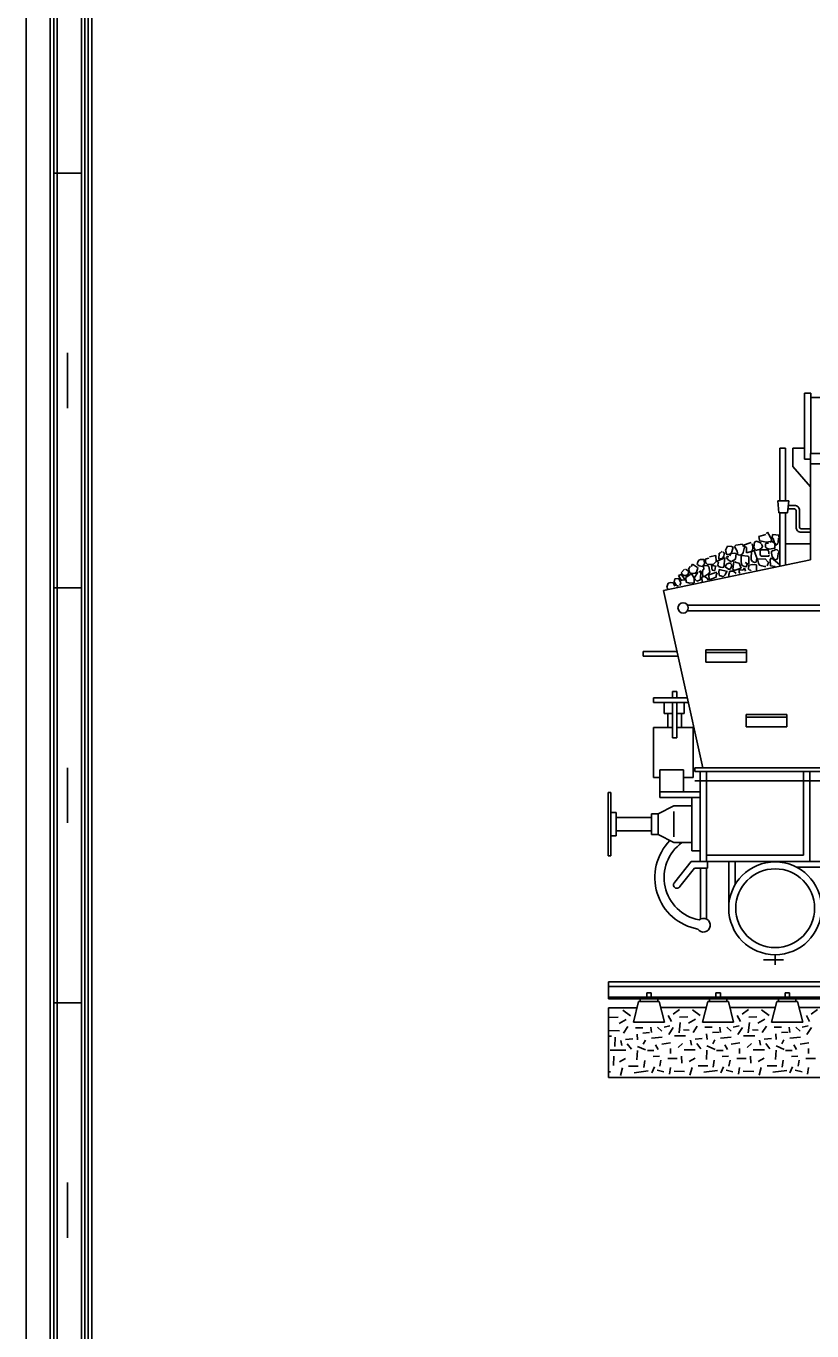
# Model space of a CAD drawing. Extents: x 2 to 10148, y 0 to 380.
# Drawn here: x 1.5 to 58.4, y 191.3 to 285.6 of the extents above; entities that cross this region are included whole.
import ezdxf

# ---------------------------------------------------------------- set-up
doc = ezdxf.new("R2010")
doc.units = 0
doc.layers.add('57', color=7, linetype='Continuous')
doc.layers.add('RAM', color=7, linetype='Continuous')

msp = doc.modelspace()

# ---------------------------------------------------------------- linework, layer by layer
for p, q in [((57.823, 254.322), (57.823, 259.098)), ((57.823, 259.098), (58.272, 259.098)), ((58.272, 259.098), (58.272, 254.724)), ((58.272, 258.766), (58.996, 258.766)), ((56.052, 255.111), (56.456, 255.111)), ((56.052, 251.305), (56.052, 255.111)), ((56.456, 255.111), (56.456, 251.305)), ((56.971, 253.779), (56.971, 255.111)), ((56.971, 255.111), (57.823, 255.111)), ((58.267, 254.322), (57.823, 254.322)), ((58.267, 247.031), (58.267, 254.721)), ((58.267, 254.721), (83.252, 254.721)), ((62.426, 253.98), (58.267, 253.98)), ((58.267, 252.311), (56.971, 253.779)), ((55.9, 251.305), (56.691, 251.305)), ((55.966, 250.421), (55.9, 251.305)), ((56.691, 251.305), (56.592, 250.421)), ((56.592, 250.421), (55.966, 250.421)), ((56.052, 246.572), (56.052, 250.421)), ((56.456, 250.421), (56.456, 246.705)), ((56.639, 250.971), (57.094, 250.971)), ((56.639, 250.716), (57.094, 250.716)), ((57.21, 250.601), (57.21, 249.397)), ((57.465, 250.601), (57.465, 249.397)), ((57.58, 249.281), (58.267, 249.281)), ((53.978, 248.274), (53.331, 248.058)), ((54.089, 247.977), (54.044, 248.193)), ((54.2, 248.304), (54.155, 247.947)), ((54.356, 248.384), (54.2, 248.304)), ((54.603, 248.274), (54.356, 248.384)), ((55.023, 248.872), (54.533, 248.711)), ((54.533, 248.711), (54.558, 248.465)), ((54.558, 248.465), (54.603, 248.41)), ((54.603, 248.41), (54.826, 248.354)), ((54.715, 248.219), (54.603, 248.274)), ((54.826, 248.354), (55.048, 248.304)), ((55.069, 248.249), (55.003, 248.193)), ((55.003, 248.193), (55.003, 247.947)), ((55.159, 249.038), (55.048, 248.927)), ((55.048, 248.304), (55.382, 248.354)), ((55.225, 248.249), (55.069, 248.249)), ((55.472, 248.49), (55.159, 249.038)), ((55.382, 248.329), (55.336, 248.274)), ((55.382, 248.354), (55.472, 248.49)), ((55.472, 248.354), (55.382, 248.329)), ((55.538, 248.872), (55.472, 248.626)), ((55.472, 248.626), (55.559, 248.576)), ((55.695, 248.249), (55.472, 248.354)), ((55.962, 248.817), (55.538, 248.872)), ((55.559, 248.576), (55.715, 248.058)), ((55.67, 247.867), (55.695, 248.249)), ((55.76, 248.083), (55.892, 248.219)), ((55.892, 248.219), (55.917, 248.304)), ((55.917, 248.304), (55.937, 248.601)), ((55.983, 248.545), (55.962, 248.817)), ((57.58, 249.026), (58.267, 249.026)), ((51.417, 247.349), (50.948, 247.243)), ((51.437, 246.916), (51.417, 247.349)), ((51.66, 247.515), (51.639, 247.077)), ((51.75, 247.54), (51.66, 247.515)), ((51.862, 247.65), (51.75, 247.54)), ((52.039, 247.515), (51.907, 247.595)), ((51.907, 247.158), (51.993, 247.324)), ((51.993, 247.324), (52.039, 247.515)), ((52.261, 248.028), (52.109, 247.731)), ((52.109, 247.731), (52.174, 247.459)), ((52.174, 247.459), (52.24, 247.404)), ((52.22, 247.268), (52.174, 247.213)), ((52.351, 247.243), (52.22, 247.268)), ((52.24, 247.404), (52.487, 247.459)), ((52.553, 248.002), (52.261, 248.028)), ((52.487, 247.485), (52.417, 247.324)), ((52.487, 247.459), (52.574, 247.62)), ((52.776, 247.515), (52.487, 247.485)), ((52.664, 247.947), (52.553, 248.002)), ((52.574, 247.62), (52.664, 247.947)), ((52.866, 248.083), (52.751, 248.002)), ((52.751, 248.002), (52.953, 247.65)), ((52.887, 247.485), (52.776, 247.515)), ((52.841, 247.077), (52.887, 247.485)), ((53.331, 248.163), (52.866, 248.083)), ((52.953, 247.65), (52.998, 247.404)), ((52.998, 247.404), (53.109, 247.379)), ((53.109, 247.379), (53.241, 247.404)), ((53.241, 247.404), (53.356, 247.485)), ((53.241, 247.324), (53.265, 247.349)), ((53.241, 246.886), (53.241, 247.324)), ((53.265, 247.349), (53.735, 247.294)), ((53.508, 248.028), (53.331, 248.113)), ((53.331, 248.058), (53.62, 247.922)), ((53.356, 247.485), (53.397, 247.565)), ((53.397, 247.565), (53.488, 247.947)), ((53.488, 247.947), (53.508, 248.028)), ((53.62, 247.922), (53.62, 247.54)), ((53.62, 247.54), (54.068, 247.65)), ((53.735, 247.294), (53.801, 247.243)), ((53.801, 247.243), (53.801, 246.751)), ((53.957, 247.133), (53.998, 247.676)), ((53.998, 247.676), (54.114, 247.676)), ((54.068, 247.65), (54.089, 247.977)), ((54.114, 247.676), (54.179, 247.676)), ((54.155, 247.947), (54.179, 247.867)), ((54.179, 247.867), (54.291, 247.701)), ((54.179, 247.676), (54.402, 247.102)), ((54.291, 247.701), (54.447, 247.756)), ((54.447, 247.756), (54.558, 247.786)), ((54.558, 247.786), (54.715, 247.867)), ((54.624, 247.701), (54.715, 247.756)), ((54.624, 247.404), (54.624, 247.701)), ((54.69, 247.294), (54.624, 247.404)), ((54.801, 247.294), (54.69, 247.294)), ((54.781, 248.028), (54.715, 248.163)), ((54.715, 247.867), (54.781, 248.002)), ((54.715, 247.756), (55.18, 247.756)), ((54.781, 248.002), (54.781, 248.028)), ((55.27, 247.294), (54.801, 247.294)), ((55.003, 247.947), (55.114, 247.842)), ((55.114, 247.842), (55.27, 247.811)), ((55.18, 247.756), (55.246, 247.62)), ((55.246, 247.62), (55.246, 247.485)), ((55.246, 247.485), (55.246, 247.459)), ((55.246, 247.404), (55.27, 247.324)), ((55.27, 247.811), (55.67, 247.867)), ((55.493, 247.676), (55.427, 247.62)), ((55.427, 247.62), (55.447, 247.515)), ((55.447, 247.515), (55.493, 247.268)), ((55.604, 247.701), (55.493, 247.676)), ((55.493, 247.268), (55.67, 246.997)), ((55.76, 247.786), (55.604, 247.701)), ((55.715, 248.058), (55.76, 248.083)), ((55.851, 247.756), (55.76, 247.786)), ((56.003, 247.62), (55.851, 247.756)), ((55.872, 247.102), (55.917, 247.485)), ((55.917, 247.485), (55.983, 247.595)), ((56.456, 248.178), (58.267, 248.178)), ((47.627, 244.825), (58.267, 247.031)), ((49.144, 246.368), (48.897, 246.097)), ((49.432, 246.208), (49.21, 246.368)), ((49.544, 246.559), (49.432, 246.368)), ((49.432, 246.368), (49.523, 246.072)), ((49.725, 246.725), (49.634, 246.559)), ((50.079, 246.479), (49.725, 246.725)), ((50.013, 246.152), (50.104, 246.424)), ((50.145, 246.942), (50.058, 246.751)), ((50.058, 246.751), (50.079, 246.695)), ((50.079, 246.695), (50.215, 246.59)), ((50.104, 246.424), (50.079, 246.479)), ((50.215, 247.022), (50.145, 246.942)), ((50.215, 246.59), (50.458, 246.559)), ((50.301, 247.052), (50.235, 247.022)), ((50.548, 247.052), (50.301, 247.052)), ((50.458, 246.559), (50.593, 246.751)), ((50.503, 246.368), (50.458, 246.152)), ((50.816, 246.615), (50.523, 246.59)), ((50.523, 246.59), (50.548, 246.343)), ((50.593, 246.806), (50.548, 247.052)), ((50.593, 246.751), (50.593, 246.806)), ((50.902, 247.158), (50.635, 247.077)), ((50.635, 247.077), (50.68, 246.806)), ((50.68, 246.806), (50.791, 246.725)), ((50.791, 246.725), (51.215, 246.695)), ((50.902, 246.559), (50.816, 246.615)), ((50.972, 246.152), (50.902, 246.559)), ((51.462, 246.559), (51.104, 246.64)), ((51.104, 246.64), (51.149, 246.288)), ((51.215, 246.695), (51.437, 246.916)), ((51.351, 246.263), (51.392, 246.559)), ((52.063, 247.188), (51.503, 246.942)), ((51.503, 246.942), (51.549, 246.861)), ((51.594, 246.861), (51.549, 246.67)), ((51.549, 246.67), (51.594, 246.559)), ((51.594, 246.559), (51.75, 246.504)), ((51.639, 247.077), (51.907, 247.158)), ((51.66, 246.343), (51.639, 246.127)), ((52.261, 246.177), (51.66, 246.343)), ((51.75, 246.504), (51.862, 246.479)), ((51.862, 246.479), (51.993, 246.504)), ((51.993, 246.504), (52.063, 247.188)), ((52.174, 246.725), (52.084, 246.534)), ((52.084, 246.534), (52.331, 246.368)), ((52.174, 247.213), (52.286, 247.052)), ((52.351, 246.781), (52.174, 246.725)), ((52.286, 247.052), (52.397, 246.967)), ((52.331, 246.368), (52.442, 246.368)), ((52.528, 246.781), (52.351, 246.781)), ((52.397, 246.967), (52.553, 246.916)), ((52.442, 246.368), (52.528, 246.479)), ((52.574, 246.59), (52.528, 246.725)), ((52.528, 246.479), (52.574, 246.59)), ((52.553, 246.916), (52.841, 247.077)), ((52.71, 246.916), (52.64, 246.343)), ((52.64, 246.343), (52.73, 246.288)), ((52.887, 246.831), (52.776, 246.886)), ((52.821, 246.288), (52.953, 246.343)), ((52.977, 246.806), (52.887, 246.831)), ((52.953, 246.343), (53.241, 246.424)), ((53.088, 246.781), (52.977, 246.806)), ((53.241, 246.424), (53.088, 246.781)), ((53.356, 246.288), (53.088, 246.318)), ((53.088, 246.318), (53.088, 246.263)), ((53.286, 246.64), (53.241, 246.886)), ((53.397, 246.59), (53.286, 246.64)), ((53.488, 246.424), (53.356, 246.288)), ((53.442, 246.559), (53.397, 246.59)), ((53.665, 246.559), (53.442, 246.559)), ((53.554, 246.208), (53.488, 246.424)), ((53.755, 246.725), (53.533, 246.831)), ((53.665, 246.695), (53.665, 246.559)), ((53.801, 246.751), (53.755, 246.725)), ((53.801, 246.64), (53.776, 246.368)), ((53.776, 246.368), (53.821, 246.318)), ((54.068, 246.695), (53.801, 246.64)), ((53.821, 246.318), (53.912, 246.288)), ((53.978, 247.022), (53.957, 247.133)), ((54.068, 246.916), (53.978, 247.022)), ((54.155, 246.861), (54.068, 246.916)), ((54.356, 246.67), (54.068, 246.695)), ((54.2, 246.831), (54.155, 246.861)), ((54.336, 246.861), (54.2, 246.831)), ((54.377, 247.133), (54.336, 246.861)), ((54.356, 246.288), (54.356, 246.67)), ((54.402, 247.102), (54.402, 247.102)), ((54.982, 247.102), (54.422, 247.077)), ((54.422, 247.077), (54.488, 246.781)), ((54.488, 246.781), (54.558, 246.64)), ((54.558, 246.64), (54.735, 246.59)), ((54.735, 246.59), (54.937, 246.559)), ((54.937, 246.559), (55.023, 246.559)), ((55.205, 246.861), (54.982, 247.102)), ((55.135, 246.59), (55.246, 246.886)), ((55.447, 247.188), (55.336, 247.052)), ((55.336, 247.052), (55.361, 246.59)), ((55.361, 246.59), (55.695, 246.559)), ((56.028, 246.695), (55.447, 247.188)), ((55.67, 246.997), (55.872, 247.102)), ((48.164, 245.393), (47.963, 245.338)), ((48.321, 245.363), (48.164, 245.393)), ((48.453, 245.117), (48.321, 245.363)), ((48.387, 245.443), (48.453, 245.665)), ((48.564, 245.172), (48.387, 245.443)), ((48.453, 245.665), (48.741, 245.69)), ((48.7, 245.906), (48.922, 245.961)), ((48.897, 245.554), (48.7, 245.906)), ((48.741, 245.69), (48.877, 245.363)), ((48.877, 245.363), (48.811, 245.172)), ((48.877, 246.017), (49.19, 245.579)), ((48.897, 246.097), (49.099, 245.906)), ((48.988, 245.554), (48.897, 245.554)), ((49.19, 245.579), (48.988, 245.554)), ((49.099, 245.906), (49.235, 245.906)), ((49.235, 245.906), (49.412, 245.961)), ((49.544, 245.961), (49.235, 245.745)), ((49.235, 245.745), (49.255, 245.418)), ((49.255, 245.418), (49.498, 245.338)), ((49.412, 245.961), (49.432, 246.208)), ((49.498, 245.338), (49.836, 245.363)), ((49.523, 246.072), (49.634, 246.072)), ((49.679, 245.991), (49.568, 245.961)), ((49.634, 246.072), (49.766, 246.042)), ((49.856, 245.715), (49.679, 245.991)), ((49.766, 246.042), (49.922, 246.072)), ((50.104, 246.152), (49.836, 245.715)), ((49.836, 245.363), (49.856, 245.715)), ((49.836, 245.715), (50.034, 245.499)), ((49.922, 246.072), (50.013, 246.152)), ((50.034, 245.499), (50.301, 245.579)), ((50.326, 246.233), (50.19, 246.152)), ((50.301, 245.579), (50.326, 246.233)), ((50.392, 245.77), (50.593, 245.825)), ((50.412, 245.443), (50.392, 245.77)), ((50.458, 246.152), (50.482, 245.8)), ((50.482, 245.8), (50.614, 245.856)), ((50.593, 245.825), (50.791, 245.715)), ((50.614, 245.856), (50.77, 245.936)), ((50.77, 245.936), (50.882, 246.017)), ((50.791, 245.715), (50.861, 245.554)), ((50.882, 246.017), (50.972, 246.152)), ((51.483, 246.152), (50.902, 245.936)), ((50.902, 245.936), (50.927, 245.579)), ((50.927, 245.579), (51.437, 245.77)), ((51.149, 246.288), (51.26, 246.263)), ((51.26, 246.263), (51.351, 246.263)), ((51.437, 245.906), (51.503, 246.097)), ((51.437, 245.77), (51.437, 245.906)), ((51.639, 246.127), (51.684, 245.881)), ((51.684, 245.881), (51.771, 245.881)), ((51.771, 245.881), (51.882, 245.825)), ((51.882, 245.825), (51.993, 245.856)), ((51.993, 245.856), (52.084, 245.936)), ((52.084, 245.936), (52.195, 246.208)), ((52.417, 246.208), (52.351, 245.961)), ((52.351, 245.961), (52.351, 245.856)), ((52.685, 246.208), (52.417, 246.208)), ((52.887, 246.042), (52.685, 246.208)), ((52.73, 246.288), (52.821, 246.288)), ((53.088, 246.263), (53.088, 246.097)), ((53.088, 246.097), (53.175, 246.072)), ((53.912, 246.288), (53.978, 246.233)), ((50.477, 232), (47.627, 244.825)), ((47.963, 245.338), (47.872, 245.066)), ((47.872, 245.066), (47.942, 244.9)), ((48.72, 245.117), (48.564, 245.172)), ((49.359, 243.744), (59.68, 243.744)), ((59.68, 243.352), (49.353, 243.352)), ((46.151, 240.414), (48.607, 240.414)), ((46.151, 240.075), (46.151, 240.414)), ((48.683, 240.075), (46.151, 240.075)), ((50.681, 240.533), (53.626, 240.533)), ((50.681, 239.631), (50.681, 240.533)), ((50.681, 240.337), (53.626, 240.337)), ((53.626, 239.631), (53.626, 240.533)), ((50.681, 239.631), (53.626, 239.631)), ((46.896, 237.06), (49.353, 237.06)), ((46.896, 236.721), (46.896, 237.06)), ((48.271, 237.52), (48.597, 237.52)), ((48.271, 237.06), (48.271, 237.52)), ((48.597, 237.52), (48.597, 237.06)), ((49.428, 236.721), (46.896, 236.721)), ((47.683, 236.721), (47.683, 235.921)), ((47.683, 235.921), (48.271, 235.921)), ((47.946, 235.921), (47.946, 234.896)), ((48.271, 234.162), (48.271, 236.721)), ((48.597, 236.721), (48.597, 234.162)), ((48.597, 235.921), (49.124, 235.921)), ((48.926, 235.921), (48.926, 234.896)), ((49.124, 235.921), (49.124, 236.721)), ((53.612, 234.945), (53.612, 235.848)), ((53.612, 235.848), (56.557, 235.848)), ((53.612, 235.651), (56.557, 235.651)), ((56.557, 234.945), (56.557, 235.848)), ((46.896, 231.286), (46.896, 234.896)), ((46.896, 234.896), (48.271, 234.896)), ((48.597, 234.162), (48.271, 234.162)), ((48.597, 234.896), (49.774, 234.896)), ((49.774, 234.896), (49.774, 231.286)), ((53.612, 234.945), (56.557, 234.945)), ((47.357, 231.286), (46.896, 231.286)), ((47.357, 230.25), (47.357, 231.844)), ((47.357, 231.844), (49.067, 231.844)), ((49.067, 231.844), (49.067, 230.25)), ((49.774, 231.286), (49.124, 231.286)), ((49.885, 231.715), (49.885, 232)), ((49.885, 232), (62.352, 232)), ((49.885, 231.715), (128.234, 231.715)), ((50.271, 231.715), (50.271, 225.212)), ((50.735, 231.715), (50.735, 225.212)), ((57.745, 225.675), (57.745, 231.715)), ((58.208, 225.212), (58.208, 231.715)), ((49.885, 231.05), (128.234, 231.05)), ((43.621, 230.195), (43.621, 225.635)), ((43.621, 230.195), (43.811, 230.195)), ((43.811, 230.195), (43.811, 225.635)), ((47.357, 229.844), (47.357, 230.25)), ((47.357, 230.25), (50.301, 230.25)), ((49.678, 229.844), (47.357, 229.844)), ((49.678, 229.844), (49.678, 225.986)), ((49.678, 229.844), (50.271, 229.844)), ((43.811, 228.77), (44.191, 228.77)), ((44.191, 228.77), (44.191, 227.06)), ((44.191, 228.39), (46.756, 228.39)), ((46.756, 228.654), (46.756, 227.176)), ((46.756, 228.654), (47.231, 228.654)), ((48.371, 229.245), (47.231, 228.654)), ((47.231, 228.654), (47.231, 227.176)), ((48.371, 229.245), (49.678, 229.245)), ((48.371, 228.831), (48.371, 226.999)), ((44.191, 227.44), (46.756, 227.44)), ((43.811, 227.06), (44.191, 227.06)), ((46.756, 227.176), (47.231, 227.176)), ((48.371, 226.585), (47.231, 227.176)), ((48.371, 226.585), (49.678, 226.585)), ((43.621, 225.635), (43.811, 225.635)), ((49.678, 225.986), (50.271, 225.986)), ((50.735, 225.675), (57.745, 225.675)), ((49.627, 225.212), (48.438, 223.709)), ((49.859, 224.732), (48.814, 223.411)), ((50.271, 225.212), (49.627, 225.212)), ((50.807, 224.732), (49.859, 224.732)), ((50.271, 225.212), (58.208, 225.212)), ((50.298, 224.732), (50.298, 221.058)), ((50.735, 224.732), (50.735, 221.052)), ((50.807, 224.732), (50.807, 225.212)), ((52.343, 221.835), (52.343, 225.212)), ((52.808, 223.54), (52.808, 225.212)), ((57.257, 224.813), (58.208, 224.813)), ((58.208, 225.212), (59.91, 225.212)), ((58.208, 224.813), (59.766, 224.813)), ((54.868, 218.098), (56.294, 218.098)), ((55.702, 218.476), (55.702, 217.749))]:
    msp.add_line(p, q)
for centre, radius in [((49.041, 243.553), 0.371), ((55.702, 221.835), 3.359), ((55.702, 221.835), 2.85)]:
    msp.add_circle(centre, radius)
for centre, radius, start, end in [((57.094, 250.6), 0.371, 0.03581, 90.03589), ((57.095, 250.6), 0.116, 0.17882, 90.17891), ((57.58, 249.396), 0.37, 179.95841, 269.95849), ((57.58, 249.396), 0.115, 179.93079, 269.93088), ((50.788, 224.059), 3.794, 135.26583, 259.55255), ((50.788, 224.059), 3.121, 125.97091, 259.06538), ((48.594, 223.52), 0.245, 129.71608, 333.59153), ((50.51, 220.609), 0.497, 214.45634, 129.16557)]:
    msp.add_arc(centre, radius, start, end)
at = {"layer": '57'}
for p, q in [((43.643, 215.278), (43.643, 216.515)), ((168.887, 216.515), (43.643, 216.515)), ((168.887, 216.186), (43.643, 216.186)), ((168.887, 215.412), (43.643, 215.412)), ((168.887, 215.278), (43.643, 215.278)), ((45.947, 215.092), (45.947, 215.278)), ((46.417, 215.278), (46.417, 215.709)), ((46.417, 215.709), (46.741, 215.709)), ((46.741, 215.709), (46.741, 215.278)), ((47.204, 215.092), (47.204, 215.278)), ((50.947, 215.092), (50.947, 215.278)), ((51.417, 215.709), (51.741, 215.709)), ((51.417, 215.278), (51.417, 215.709)), ((51.741, 215.709), (51.741, 215.278)), ((52.204, 215.092), (52.204, 215.278)), ((55.947, 215.092), (55.947, 215.278)), ((56.417, 215.709), (56.741, 215.709)), ((56.417, 215.278), (56.417, 215.709)), ((56.741, 215.709), (56.741, 215.278)), ((57.204, 215.092), (57.204, 215.278)), ((43.643, 214.626), (43.643, 209.592)), ((43.643, 214.626), (45.69, 214.626)), ((44.687, 214.461), (45.246, 214.058)), ((45.449, 213.592), (45.824, 215.092)), ((45.824, 215.092), (47.324, 215.092)), ((47.699, 213.592), (47.324, 215.092)), ((47.433, 214.657), (50.719, 214.657)), ((48.319, 214.182), (48.776, 214.523)), ((49.716, 214.492), (50.275, 214.089)), ((50.449, 213.592), (50.824, 215.092)), ((50.824, 215.092), (52.324, 215.092)), ((52.699, 213.592), (52.324, 215.092)), ((52.433, 214.657), (55.719, 214.657)), ((53.319, 214.182), (53.776, 214.523)), ((54.716, 214.492), (55.275, 214.089)), ((55.449, 213.592), (55.824, 215.092)), ((55.824, 215.092), (57.324, 215.092)), ((57.699, 213.592), (57.324, 215.092)), ((57.433, 214.657), (60.719, 214.657)), ((58.319, 214.182), (58.776, 214.523)), ((43.643, 213.935), (44.356, 213.961)), ((44.409, 213.492), (44.916, 213.789)), ((44.741, 212.808), (45.038, 213.278)), ((45.449, 213.592), (47.699, 213.592)), ((47.667, 213.225), (48.09, 213.332)), ((48.193, 213.653), (47.964, 214.081)), ((48.752, 212.816), (48.84, 213.564)), ((48.787, 213.95), (49.385, 213.992)), ((49.438, 213.523), (49.945, 213.82)), ((49.769, 212.839), (50.067, 213.309)), ((50.449, 213.592), (52.699, 213.592)), ((52.667, 213.225), (53.09, 213.332)), ((53.193, 213.653), (52.964, 214.081)), ((53.752, 212.816), (53.84, 213.564)), ((53.787, 213.95), (54.385, 213.992)), ((54.438, 213.523), (54.945, 213.82)), ((54.769, 212.839), (55.067, 213.309)), ((55.449, 213.592), (57.699, 213.592)), ((57.667, 213.225), (58.09, 213.332)), ((58.193, 213.653), (57.964, 214.081)), ((43.643, 212.575), (43.863, 212.575)), ((43.707, 212.999), (44.444, 212.98)), ((44.098, 211.826), (44.132, 212.51)), ((45.403, 212.38), (44.882, 212.338)), ((45.598, 213.194), (46.123, 213.194)), ((45.754, 212.315), (45.72, 212.724)), ((46.142, 212.808), (46.615, 212.85)), ((46.707, 213.243), (46.757, 212.839)), ((46.757, 212.434), (47.53, 212.499)), ((47.195, 213.225), (47.511, 212.946)), ((48.002, 212.713), (48.334, 213.202)), ((48.421, 212.606), (49.225, 212.606)), ((49.069, 213.029), (49.472, 213.011)), ((50.432, 212.411), (49.91, 212.369)), ((50.626, 213.225), (51.152, 213.225)), ((50.783, 212.346), (50.748, 212.755)), ((51.171, 212.839), (51.643, 212.881)), ((51.186, 212.025), (51.342, 212.327)), ((51.707, 213.243), (51.757, 212.839)), ((51.757, 212.434), (52.53, 212.499)), ((52.195, 213.225), (52.511, 212.946)), ((53.002, 212.713), (53.334, 213.202)), ((53.421, 212.606), (54.225, 212.606)), ((54.069, 213.029), (54.472, 213.011)), ((55.432, 212.411), (54.91, 212.369)), ((55.626, 213.225), (56.152, 213.225)), ((55.783, 212.346), (55.748, 212.755)), ((56.171, 212.839), (56.643, 212.881)), ((56.186, 212.025), (56.342, 212.327)), ((56.707, 213.243), (56.757, 212.839)), ((56.757, 212.434), (57.53, 212.499)), ((57.195, 213.225), (57.511, 212.946)), ((58.002, 212.713), (58.334, 213.202)), ((43.76, 211.571), (44.897, 211.571)), ((44.619, 211.91), (44.546, 212.273)), ((45.301, 211.631), (45.004, 212.017)), ((45.704, 210.864), (45.739, 211.547)), ((45.739, 211.845), (46.333, 211.589)), ((46.158, 211.994), (46.314, 212.296)), ((46.46, 211.555), (46.932, 211.555)), ((47.054, 211.964), (47.248, 211.62)), ((47.511, 212.006), (48.139, 212.09)), ((48.124, 211.341), (48.124, 211.685)), ((48.684, 211.769), (49, 212.048)), ((49.122, 211.602), (49.926, 211.602)), ((49.648, 211.941), (49.575, 212.304)), ((50.329, 211.662), (50.032, 212.048)), ((50.733, 210.895), (50.767, 211.578)), ((50.767, 211.876), (51.362, 211.62)), ((51.46, 211.555), (51.932, 211.555)), ((52.054, 211.964), (52.248, 211.62)), ((52.511, 212.006), (53.139, 212.09)), ((53.124, 211.341), (53.124, 211.685)), ((53.684, 211.769), (54, 212.048)), ((54.122, 211.602), (54.926, 211.602)), ((54.648, 211.941), (54.575, 212.304)), ((55.329, 211.662), (55.032, 212.048)), ((55.733, 210.895), (55.767, 211.578)), ((55.767, 211.876), (56.362, 211.62)), ((56.46, 211.555), (56.932, 211.555)), ((57.054, 211.964), (57.248, 211.62)), ((57.511, 212.006), (58.139, 212.09)), ((58.124, 211.341), (58.124, 211.685)), ((44.007, 210.457), (44.042, 211.14)), ((44.444, 210.715), (44.882, 210.971)), ((46.192, 210.306), (46.264, 210.822)), ((46.879, 211.109), (47.336, 211.127)), ((47.355, 210.402), (47.442, 210.853)), ((47.93, 210.96), (48.612, 210.96)), ((48.947, 210.639), (48.928, 211.127)), ((49.472, 210.746), (49.91, 211.002)), ((50.135, 210.443), (50.821, 210.443)), ((51.221, 210.336), (51.293, 210.853)), ((51.879, 211.109), (52.336, 211.127)), ((52.355, 210.402), (52.442, 210.853)), ((52.93, 210.96), (53.612, 210.96)), ((53.947, 210.639), (53.928, 211.127)), ((54.472, 210.746), (54.91, 211.002)), ((55.135, 210.443), (55.821, 210.443)), ((56.221, 210.336), (56.293, 210.853)), ((56.879, 211.109), (57.336, 211.127)), ((57.355, 210.402), (57.442, 210.853)), ((57.93, 210.96), (58.612, 210.96)), ((43.643, 210.013), (43.794, 210.008)), ((43.643, 209.592), (168.887, 209.592)), ((44.512, 209.729), (44.668, 210.287)), ((45.106, 210.413), (45.792, 210.413)), ((45.51, 209.943), (46.508, 210.073)), ((46.776, 209.932), (46.966, 210.36)), ((47.16, 210.123), (47.652, 209.997)), ((48.052, 209.825), (48.124, 210.318)), ((48.387, 210.062), (49.156, 210.039)), ((49.541, 209.76), (49.697, 210.318)), ((50.539, 209.974), (51.537, 210.104)), ((51.776, 209.932), (51.966, 210.36)), ((52.16, 210.123), (52.652, 209.997)), ((53.052, 209.825), (53.124, 210.318)), ((53.387, 210.062), (54.156, 210.039)), ((54.541, 209.76), (54.697, 210.318)), ((55.539, 209.974), (56.537, 210.104)), ((56.776, 209.932), (56.966, 210.36)), ((57.16, 210.123), (57.652, 209.997)), ((58.052, 209.825), (58.124, 210.318))]:
    msp.add_line(p, q, dxfattribs=at)
at = {"layer": 'RAM'}
for p, q in [((1.52, 0), (1.52, 380)), ((3.27, 378), (3.27, 2)), ((3.52, 378), (3.52, 2)), ((3.77, 378), (3.77, 2)), ((5.52, 376), (5.52, 4)), ((5.77, 376), (5.77, 4)), ((6.02, 376), (6.02, 4)), ((6.27, 376), (6.27, 4)), ((5.52, 275), (3.52, 275)), ((4.52, 258), (4.52, 262)), ((5.52, 245), (3.52, 245)), ((4.52, 228), (4.52, 232)), ((5.52, 215), (3.52, 215)), ((4.52, 198), (4.52, 202))]:
    msp.add_line(p, q, dxfattribs=at)

doc.saveas('drawing.dxf')
